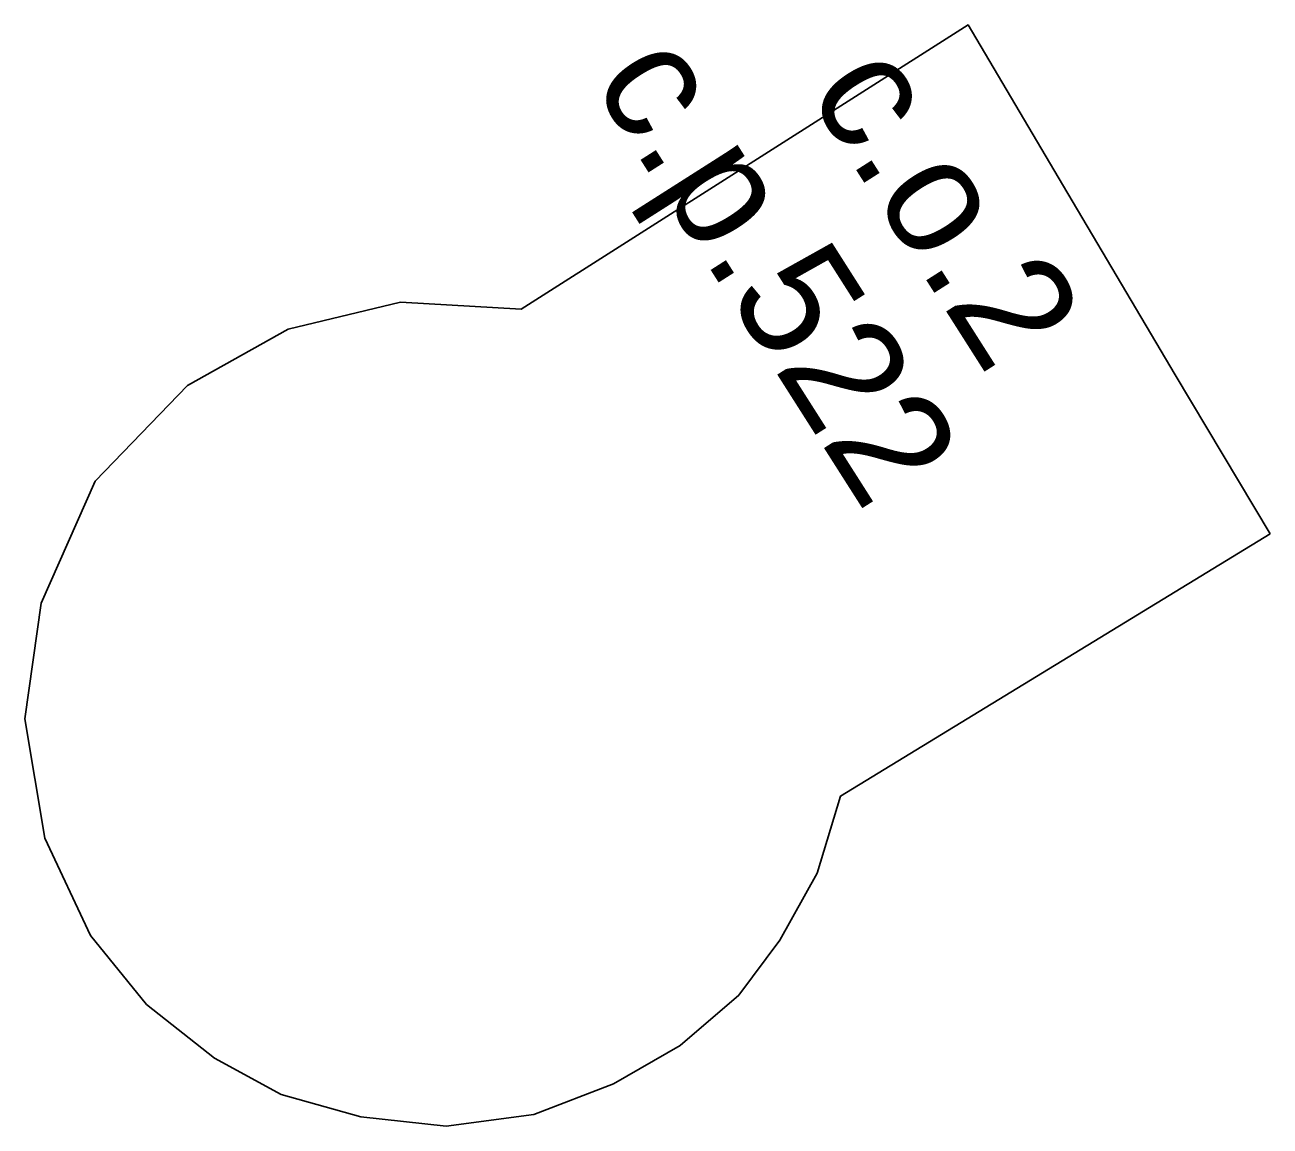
# Model space of a CAD drawing. Extents: x -600391 to -599491, y -1160176 to -1159402.
# Drawn here: x -599808.57 to -599797.93, y -1159570.34 to -1159560.93 of the extents above; entities that cross this region are included whole.
import ezdxf

# ---------------------------------------------------------------- set-up
doc = ezdxf.new("R2010")
doc.units = 0
for name, color, linetype in [('Level 10', 7, 'Continuous'), ('Level 12', 7, 'Continuous'), ('Level 61', 7, 'Continuous'), ('Level 62', 7, 'Continuous')]:
    doc.layers.add(name, color=color, linetype=linetype)

msp = doc.modelspace()

# ---------------------------------------------------------------- linework, layer by layer
at = {"layer": 'Level 61'}
for points in [[(-599804.33, -1159563.36), (-599800.51, -1159560.93)], [(-599800.51, -1159560.93), (-599799.74, -1159562.23)], [(-599799.74, -1159562.23), (-599798.74, -1159563.92)], [(-599806.32, -1159563.53), (-599805.36, -1159563.3)], [(-599805.36, -1159563.3), (-599804.33, -1159563.36)], [(-599807.18, -1159564.01), (-599806.32, -1159563.53)], [(-599807.97, -1159564.83), (-599807.18, -1159564.01)], [(-599798.74, -1159563.92), (-599797.93, -1159565.28)], [(-599808.43, -1159565.87), (-599807.97, -1159564.83)], [(-599797.93, -1159565.28), (-599801.6, -1159567.52)], [(-599808.57, -1159566.86), (-599808.43, -1159565.87)], [(-599808.4, -1159567.88), (-599808.57, -1159566.86)], [(-599801.6, -1159567.52), (-599801.8, -1159568.18)], [(-599808.01, -1159568.71), (-599808.4, -1159567.88)], [(-599801.8, -1159568.18), (-599802.12, -1159568.75)], [(-599807.53, -1159569.3), (-599808.01, -1159568.71)], [(-599802.12, -1159568.75), (-599802.47, -1159569.22)], [(-599802.47, -1159569.22), (-599802.97, -1159569.65)], [(-599806.95, -1159569.76), (-599807.53, -1159569.3)], [(-599802.97, -1159569.65), (-599803.54, -1159569.98)], [(-599806.38, -1159570.07), (-599806.95, -1159569.76)], [(-599805.7, -1159570.26), (-599806.38, -1159570.07)], [(-599803.54, -1159569.98), (-599804.22, -1159570.24)], [(-599804.97, -1159570.34), (-599805.7, -1159570.26)], [(-599804.22, -1159570.24), (-599804.97, -1159570.34)]]:
    msp.add_lwpolyline(points, dxfattribs=at)
at = {"layer": 'Level 62'}
msp.add_lwpolyline([(-599797.93, -1159565.28), (-599801.6, -1159567.52), (-599801.8, -1159568.18), (-599802.12, -1159568.75), (-599802.47, -1159569.22), (-599802.97, -1159569.65), (-599803.54, -1159569.98), (-599804.22, -1159570.24), (-599804.97, -1159570.34), (-599805.7, -1159570.26), (-599806.38, -1159570.07), (-599806.95, -1159569.76), (-599807.53, -1159569.3), (-599808.01, -1159568.71), (-599808.4, -1159567.88), (-599808.57, -1159566.86), (-599808.43, -1159565.87), (-599807.97, -1159564.83), (-599807.18, -1159564.01), (-599806.32, -1159563.53), (-599805.36, -1159563.3), (-599804.33, -1159563.36), (-599800.51, -1159560.93), (-599799.74, -1159562.23), (-599798.74, -1159563.92), (-599797.93, -1159565.28)], dxfattribs=at)

# ---------------------------------------------------------------- texts
at = {"layer": 'Level 10'}
msp.add_text('c.o.2', height=1, rotation=302.4791, dxfattribs=at).set_placement((-599801.891, -1159561.504))
at = {"layer": 'Level 12'}
msp.add_text('c.p.522', height=1, rotation=302.4791, dxfattribs=at).set_placement((-599803.734, -1159561.416))

doc.saveas('drawing.dxf')
